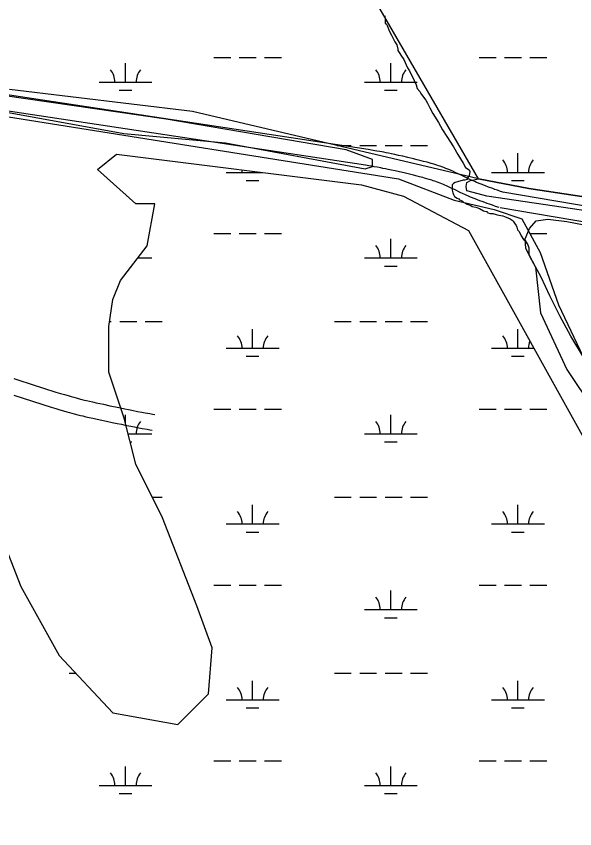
# Model space of a CAD drawing. Extents: x 3177185 to 3215018, y 812988 to 838321.
# Drawn here: x 3184994 to 3186050, y 826573 to 828111 of the extents above; entities that cross this region are included whole.
import ezdxf

# ---------------------------------------------------------------- set-up
doc = ezdxf.new("R2010")
doc.units = 0
for name, color, linetype in [('V-ROAD-CNTR', 7, 'Continuous'), ('V-SITE-VEGE', 7, 'Continuous'), ('V-TOPO-SHOR', 7, 'Continuous'), ('V-WETL-SWMP', 7, 'Continuous')]:
    doc.layers.add(name, color=color, linetype=linetype)

msp = doc.modelspace()

# ---------------------------------------------------------------- linework, layer by layer
at = {"layer": 'V-ROAD-CNTR'}
for points in [[(3185659.1, 827858.3), (3183997.9, 828109.9)], [(3185654.6, 827828.6), (3183993.4, 828080.2)], [(3185916.6, 827777.1), (3185909.9, 827779.3), (3185904.2, 827781.3), (3185899.2, 827783.1), (3185894.9, 827784.7), (3185887.2, 827787.5), (3185881.5, 827789.7), (3185872.9, 827793), (3185864.4, 827796.4), (3185860.9, 827797.8), (3185857.7, 827799.2), (3185854.6, 827800.6), (3185851.8, 827801.9), (3185846.4, 827804.4), (3185836.8, 827809.1), (3185829.4, 827812.6), (3185823.8, 827815.3), (3185819.5, 827817.3), (3185816.2, 827818.7), (3185813.6, 827819.8), (3185809.9, 827821.4), (3185806.1, 827822.9), (3185802.2, 827824.3), (3185798.6, 827825.6), (3185795.3, 827826.7), (3185792.1, 827827.8), (3185789.2, 827828.8), (3185783.6, 827830.5), (3185778.8, 827832), (3185774.5, 827833.3), (3185770.8, 827834.3), (3185764.3, 827836.1), (3185759.4, 827837.4), (3185752.1, 827839.2), (3185744.8, 827841), (3185734.2, 827843.5), (3185724.9, 827845.7), (3185716.7, 827847.5), (3185709.6, 827849), (3185703.4, 827850.3), (3185697.9, 827851.4), (3185693.1, 827852.4), (3185688.8, 827853.2), (3185681.4, 827854.6), (3185675.9, 827855.6), (3185671.7, 827856.3), (3185665.4, 827857.3), (3185659.2, 827858.3)], [(3185907, 827748.6), (3185900.2, 827750.9), (3185894.3, 827753), (3185889.1, 827754.9), (3185884.5, 827756.5), (3185876.7, 827759.4), (3185870.8, 827761.7), (3185862, 827765.1), (3185853.2, 827768.6), (3185849.3, 827770.2), (3185845.7, 827771.7), (3185842.3, 827773.2), (3185839.2, 827774.6), (3185833.5, 827777.3), (3185823.7, 827782.1), (3185816.5, 827785.6), (3185811.1, 827788.1), (3185807.2, 827789.9), (3185804.2, 827791.2), (3185802, 827792.1), (3185798.7, 827793.5), (3185795.3, 827794.8), (3185791.9, 827796.1), (3185788.6, 827797.3), (3185785.5, 827798.4), (3185782.6, 827799.4), (3185779.9, 827800.3), (3185774.7, 827801.9), (3185770.2, 827803.3), (3185766.2, 827804.4), (3185762.7, 827805.4), (3185756.5, 827807.1), (3185751.9, 827808.3), (3185744.9, 827810.1), (3185737.8, 827811.9), (3185727.4, 827814.3), (3185718.3, 827816.4), (3185710.3, 827818.2), (3185703.4, 827819.7), (3185697.3, 827820.9), (3185692, 827822), (3185687.3, 827822.9), (3185683.2, 827823.7), (3185676.1, 827825.1), (3185670.7, 827826), (3185666.7, 827826.7), (3185660.7, 827827.7), (3185654.5, 827828.7)], [(3189808.3, 827179), (3189378.4, 827254.1), (3187844, 827479.8), (3186118.3, 827743.2), (3185914.3, 827777.7)], [(3189803.2, 827149.4), (3189373.6, 827224.5), (3187839.6, 827450.1), (3186113.6, 827713.5), (3185909.3, 827748.1)], [(3184988.9, 827425.1), (3184998.4, 827422.1), (3185068.7, 827399.7), (3185077.4, 827397), (3185085, 827394.7), (3185091.6, 827392.8), (3185097.4, 827391.1), (3185102.5, 827389.7), (3185106.9, 827388.5), (3185110.8, 827387.5), (3185117.5, 827385.7), (3185122.6, 827384.5), (3185126.4, 827383.5), (3185132.1, 827382.2), (3185137.8, 827381), (3185145.1, 827379.4), (3185158.8, 827376.4), (3185170.9, 827373.8), (3185181.5, 827371.6), (3185190.7, 827369.6), (3185198.9, 827367.9), (3185206, 827366.5), (3185212.2, 827365.2), (3185223.1, 827363.1), (3185231.3, 827361.6), (3185237.4, 827360.4), (3185246.6, 827358.8), (3185251.2, 827358), (3185255.8, 827357.2)], [(3184989.4, 827393.5), (3185059.7, 827371.1), (3185068.6, 827368.3), (3185076.4, 827366), (3185083.3, 827364), (3185089.2, 827362.3), (3185094.5, 827360.8), (3185099.1, 827359.5), (3185103.1, 827358.4), (3185110.2, 827356.6), (3185115.5, 827355.3), (3185119.5, 827354.3), (3185125.5, 827353), (3185131.4, 827351.6), (3185138.8, 827350.1), (3185152.5, 827347.1), (3185164.6, 827344.5), (3185175.3, 827342.2), (3185184.6, 827340.3), (3185192.8, 827338.6), (3185200, 827337.1), (3185206.4, 827335.8), (3185217.4, 827333.6), (3185225.8, 827332.1), (3185232, 827330.9), (3185241.4, 827329.2), (3185246.2, 827328.4), (3185250.8, 827327.7)]]:
    msp.add_lwpolyline(points, dxfattribs=at)
at = {"layer": 'V-SITE-VEGE'}
for p, q in [((3185690.6, 828111.4), (3185690.6, 828109.2)), ((3185690.6, 828109.2), (3185691.8, 828105.7)), ((3185691.8, 828105.7), (3185691.8, 828100)), ((3185691.8, 828100), (3185691.8, 828097.7)), ((3185691.8, 828097.7), (3185694, 828095.4)), ((3185694, 828095.4), (3185695.2, 828093.1)), ((3185695.2, 828093.1), (3185699.7, 828081.7)), ((3185699.7, 828081.7), (3185703.2, 828074.8)), ((3185703.2, 828074.8), (3185710, 828062.2)), ((3185710, 828062.2), (3185713.4, 828056.4)), ((3185713.4, 828056.4), (3185715.7, 828048.4)), ((3185715.7, 828048.4), (3185715.7, 828046.1)), ((3185715.7, 828046.1), (3185719.1, 828040.4)), ((3185719.1, 828040.4), (3185721.4, 828036.9)), ((3185721.4, 828036.9), (3185727.1, 828028.9)), ((3185727.1, 828028.9), (3185734, 828012.9)), ((3185734, 828012.9), (3185737.4, 828007.1)), ((3185737.4, 828007.1), (3185746.5, 827988.8)), ((3185746.5, 827988.8), (3185749.9, 827980.8)), ((3185749.9, 827980.8), (3185752.2, 827973.9)), ((3185752.2, 827973.9), (3185756.8, 827968.2)), ((3185756.8, 827968.2), (3185760.2, 827962.4)), ((3185277.5, 827916), (3184968.4, 827960.8)), ((3185760.2, 827962.4), (3185768.2, 827952.1)), ((3184874.3, 827947.4), (3185196.9, 827889.1)), ((3185768.2, 827952.1), (3185771.6, 827946.4)), ((3185771.6, 827946.4), (3185776.2, 827937.2)), ((3185776.2, 827937.2), (3185781.9, 827926.9)), ((3185781.9, 827926.9), (3185792.2, 827909.7)), ((3185618, 827857.7), (3185277.5, 827916)), ((3185792.2, 827909.7), (3185800.1, 827895.9)), ((3185800.1, 827895.9), (3185808.1, 827883.3)), ((3185196.9, 827889.1), (3185389.5, 827871.2)), ((3185808.1, 827883.3), (3185820.7, 827863.8)), ((3185389.5, 827871.2), (3185653.9, 827821.8)), ((3185820.7, 827863.8), (3185828.7, 827848.9)), ((3185667.3, 827839.8), (3185618, 827857.7)), ((3185828.7, 827848.9), (3185839, 827832.9)), ((3185667.3, 827826.3), (3185667.3, 827839.8)), ((3185839, 827832.9), (3185843.5, 827824.8)), ((3185653.9, 827821.8), (3185667.3, 827826.3)), ((3185843.5, 827824.8), (3185850.4, 827820.3)), ((3185850.4, 827820.3), (3185851.5, 827816.8)), ((3185851.5, 827816.8), (3185850.4, 827808.8)), ((3185838.9, 827800.8), (3185828.6, 827797.4)), ((3185842.3, 827800.8), (3185838.9, 827800.8)), ((3185846.9, 827801.9), (3185842.3, 827800.8)), ((3185850.4, 827808.8), (3185846.9, 827804.2)), ((3185846.9, 827804.2), (3185846.9, 827801.9)), ((3185818.3, 827791.7), (3185818.2, 827781.4)), ((3185820.6, 827794), (3185818.3, 827791.7)), ((3185824, 827796.3), (3185820.6, 827794)), ((3185828.6, 827797.4), (3185824, 827796.3)), ((3185818.2, 827781.4), (3185819.4, 827776.8)), ((3185819.4, 827776.8), (3185820.5, 827773.4)), ((3185820.5, 827773.4), (3185822.8, 827769.9)), ((3185822.8, 827769.9), (3185827.4, 827766.5)), ((3185827.4, 827766.5), (3185830.8, 827765.3)), ((3185830.8, 827765.3), (3185831.9, 827763)), ((3185831.9, 827763), (3185835.4, 827761.9)), ((3185835.4, 827761.9), (3185837.7, 827760.7)), ((3185837.7, 827760.7), (3185840, 827758.4)), ((3185840, 827758.4), (3185843.4, 827757.3)), ((3185843.4, 827757.3), (3185846.8, 827755)), ((3185846.8, 827755), (3185853.7, 827752.7)), ((3185853.7, 827752.7), (3185856, 827750.4)), ((3185856, 827750.4), (3185862.8, 827749.2)), ((3185862.8, 827749.2), (3185869.7, 827746.9)), ((3185869.7, 827746.9), (3185877.7, 827742.3)), ((3185877.7, 827742.3), (3185882.3, 827741.2)), ((3185882.3, 827741.2), (3185884.6, 827741.2)), ((3185884.6, 827741.2), (3185885.7, 827738.9)), ((3185885.7, 827738.9), (3185890.3, 827737.7)), ((3185890.3, 827737.7), (3185894.9, 827737.7)), ((3185894.9, 827737.7), (3185901.7, 827735.4)), ((3185901.7, 827735.4), (3185906.3, 827734.3)), ((3185906.3, 827734.3), (3185914.3, 827733.1)), ((3185914.3, 827733.1), (3185920.1, 827730.8)), ((3185920.1, 827730.8), (3185928.1, 827727.3)), ((3185928.1, 827727.3), (3185931.5, 827725)), ((3185931.5, 827725), (3185933.8, 827722.7)), ((3185933.8, 827722.7), (3185936.1, 827719.3)), ((3185936.1, 827719.3), (3185939.5, 827714.7)), ((3185939.5, 827714.7), (3185940.6, 827711.3)), ((3185940.6, 827711.3), (3185941.8, 827706.7)), ((3185941.8, 827706.7), (3185945.2, 827703.3)), ((3185945.2, 827703.3), (3185948.6, 827695.2)), ((3185948.6, 827695.2), (3185953.2, 827688.4)), ((3185953.2, 827688.4), (3185956.6, 827686.1)), ((3185956.6, 827686.1), (3185960, 827680.3)), ((3185960, 827680.3), (3185961.2, 827678)), ((3185961.2, 827678), (3185963.5, 827672.3)), ((3185963.5, 827672.3), (3185963.4, 827659.7)), ((3185963.4, 827659.7), (3185975.6, 827635.8)), ((3185975.6, 827635.8), (3185985.6, 827549.3)), ((3185985.6, 827549.3), (3186035.1, 827442)), ((3186035.1, 827442), (3186101, 827343.4))]:
    msp.add_line(p, q, dxfattribs=at)
at = {"layer": 'V-TOPO-SHOR'}
for points in [[(3185867.9, 827803.1), (3185571.4, 828315.4), (3185367.7, 828664.6)], [(3183883.7, 828094.3), (3185716.9, 827803.3), (3185821.7, 827762.6)], [(3186761.8, 827640.2), (3185883.5, 827770.2), (3185857.7, 827777.3), (3185846, 827780.4), (3185844.4, 827788.3), (3185846, 827796.1), (3185853, 827800), (3185867.9, 827803.1), (3185963.2, 827784.9), (3186686, 827675.6)], [(3185821.7, 827762.6), (3185897.4, 827745.1), (3185949.7, 827727.6), (3185984.7, 827663.6), (3186019.6, 827564.7), (3186072, 827454.1), (3186141.8, 827349.3), (3186223.3, 827192.2), (3186269.8, 827116.6), (3186269.8, 827075.8), (3186264, 827035.1), (3186275.6, 827000.2), (3186368.8, 826843), (3186461.9, 826709.2), (3186496.8, 826616), (3186520.1, 826569.5)]]:
    msp.add_lwpolyline(points, dxfattribs=at)
at = {"layer": 'V-WETL-SWMP'}
for p, q in [((3185367.4, 828032.6), (3185399.4, 828032.6)), ((3185415.4, 828032.6), (3185447.4, 828032.6)), ((3185463.4, 828032.6), (3185495.4, 828032.6)), ((3185869.3, 828032.6), (3185901.3, 828032.6)), ((3185917.3, 828032.6), (3185949.3, 828032.6)), ((3185965.3, 828032.6), (3185997.3, 828032.6)), ((3185200.3, 827986.1), (3185200.3, 828022.1)), ((3185702.3, 827986.1), (3185702.3, 828022.1)), ((3185150.3, 827986.1), (3185250.3, 827986.1)), ((3185652.3, 827986.1), (3185752.3, 827986.1)), ((3185188.3, 827970.7), (3185212.3, 827970.7)), ((3185690.3, 827970.7), (3185714.3, 827970.7)), ((3185600.6, 827866.1), (3185627.4, 827866.1)), ((3185643.4, 827866.1), (3185675.4, 827866.1)), ((3185691.4, 827866.1), (3185723.4, 827866.1)), ((3185739.4, 827866.1), (3185771.4, 827866.1)), ((3185147.3, 827820.8), (3185183.5, 827849.8)), ((3185183.5, 827849.8), (3185646.5, 827791.8)), ((3185942.7, 827815.3), (3185942.7, 827851.3)), ((3185219.6, 827755.6), (3185147.3, 827820.8)), ((3185390.8, 827815.3), (3185459, 827815.3)), ((3185440.8, 827815.3), (3185440.8, 827817.6)), ((3185892.7, 827815.3), (3185992.7, 827815.3)), ((3185428.8, 827799.9), (3185452.8, 827799.9)), ((3185930.7, 827799.9), (3185954.7, 827799.9)), ((3185646.5, 827791.8), (3185726.1, 827770.1)), ((3185726.1, 827770.1), (3185849.1, 827705)), ((3185255.8, 827755.6), (3185219.6, 827755.6)), ((3185241.3, 827676), (3185255.8, 827755.6)), ((3185367.4, 827699.9), (3185399.4, 827699.9)), ((3185415.4, 827699.9), (3185447.4, 827699.9)), ((3185463.4, 827699.9), (3185495.4, 827699.9)), ((3185849.1, 827705), (3186464.1, 826597)), ((3185965.3, 827699.9), (3185997.3, 827699.9)), ((3185190.7, 827610.8), (3185241.3, 827676)), ((3185702.3, 827653.4), (3185702.3, 827689.4)), ((3185223.8, 827653.4), (3185250.3, 827653.4)), ((3185652.3, 827653.4), (3185752.3, 827653.4)), ((3185211.8, 827638), (3185212.3, 827638)), ((3185690.3, 827638), (3185714.3, 827638)), ((3185176.2, 827574.6), (3185190.7, 827610.8)), ((3185169, 827523.9), (3185176.2, 827574.6)), ((3185169, 827437), (3185169, 827523.9)), ((3185170.3, 827533.4), (3185173.5, 827533.4)), ((3185189.5, 827533.4), (3185221.5, 827533.4)), ((3185237.5, 827533.4), (3185269.5, 827533.4)), ((3185595.4, 827533.4), (3185627.4, 827533.4)), ((3185643.4, 827533.4), (3185675.4, 827533.4)), ((3185691.4, 827533.4), (3185723.4, 827533.4)), ((3185739.4, 827533.4), (3185771.4, 827533.4)), ((3185440.8, 827482.6), (3185440.8, 827518.6)), ((3185942.7, 827482.6), (3185942.7, 827518.6)), ((3185390.8, 827482.6), (3185490.8, 827482.6)), ((3185892.7, 827482.6), (3185972.5, 827482.6)), ((3185428.8, 827467.2), (3185452.8, 827467.2)), ((3185930.7, 827467.2), (3185954.7, 827467.2)), ((3185197.9, 827350.1), (3185169, 827437)), ((3185200.3, 827340.5), (3185200.3, 827356.8)), ((3185367.4, 827367.2), (3185399.4, 827367.2)), ((3185415.4, 827367.2), (3185447.4, 827367.2)), ((3185463.4, 827367.2), (3185495.4, 827367.2)), ((3185702.3, 827320.8), (3185702.3, 827356.8)), ((3185869.3, 827367.2), (3185901.3, 827367.2)), ((3185917.3, 827367.2), (3185949.3, 827367.2)), ((3185965.3, 827367.2), (3185997.3, 827367.2)), ((3185219.6, 827263.2), (3185197.9, 827350.1)), ((3185205.3, 827320.8), (3185250.3, 827320.8)), ((3185652.3, 827320.8), (3185752.3, 827320.8)), ((3185209.1, 827305.3), (3185212.3, 827305.3)), ((3185690.3, 827305.3), (3185714.3, 827305.3)), ((3185270.3, 827161.8), (3185219.6, 827263.2)), ((3185250.9, 827200.7), (3185269.5, 827200.7)), ((3185595.4, 827200.7), (3185627.4, 827200.7)), ((3185643.4, 827200.7), (3185675.4, 827200.7)), ((3185691.4, 827200.7), (3185723.4, 827200.7)), ((3185739.4, 827200.7), (3185771.4, 827200.7)), ((3185440.8, 827150), (3185440.8, 827186)), ((3185942.7, 827150), (3185942.7, 827186)), ((3185335.4, 826995.3), (3185270.3, 827161.8)), ((3184959.2, 827140.1), (3185002.6, 827031.5)), ((3185390.8, 827150), (3185490.8, 827150)), ((3185892.7, 827150), (3185992.7, 827150)), ((3185428.8, 827134.5), (3185452.8, 827134.5)), ((3185930.7, 827134.5), (3185954.7, 827134.5)), ((3185002.6, 827031.5), (3185074.9, 826901.1)), ((3185367.4, 827034.5), (3185399.4, 827034.5)), ((3185415.4, 827034.5), (3185447.4, 827034.5)), ((3185463.4, 827034.5), (3185495.4, 827034.5)), ((3185869.3, 827034.5), (3185901.3, 827034.5)), ((3185917.3, 827034.5), (3185949.3, 827034.5)), ((3185965.3, 827034.5), (3185997.3, 827034.5)), ((3185702.3, 826988.1), (3185702.3, 827024.1)), ((3185364.3, 826915.6), (3185335.4, 826995.3)), ((3185652.3, 826988.1), (3185752.3, 826988.1)), ((3185690.3, 826972.7), (3185714.3, 826972.7)), ((3185357.1, 826828.7), (3185364.3, 826915.6)), ((3185074.9, 826901.1), (3185176.2, 826792.5)), ((3185093.5, 826868), (3185105.8, 826868)), ((3185595.4, 826868), (3185627.4, 826868)), ((3185643.4, 826868), (3185675.4, 826868)), ((3185691.4, 826868), (3185723.4, 826868)), ((3185739.4, 826868), (3185771.4, 826868)), ((3185440.8, 826817.3), (3185440.8, 826853.3)), ((3185942.7, 826817.3), (3185942.7, 826853.3)), ((3185299.2, 826770.8), (3185357.1, 826828.7)), ((3185390.8, 826817.3), (3185490.8, 826817.3)), ((3185892.7, 826817.3), (3185992.7, 826817.3)), ((3185428.8, 826801.9), (3185452.8, 826801.9)), ((3185930.7, 826801.9), (3185954.7, 826801.9)), ((3185176.2, 826792.5), (3185299.2, 826770.8)), ((3185367.4, 826701.9), (3185399.4, 826701.9)), ((3185415.4, 826701.9), (3185447.4, 826701.9)), ((3185463.4, 826701.9), (3185495.4, 826701.9)), ((3185869.3, 826701.9), (3185901.3, 826701.9)), ((3185917.3, 826701.9), (3185949.3, 826701.9)), ((3185965.3, 826701.9), (3185997.3, 826701.9)), ((3185200.3, 826655.4), (3185200.3, 826691.4)), ((3185702.3, 826655.4), (3185702.3, 826691.4)), ((3185150.3, 826655.4), (3185250.3, 826655.4)), ((3185652.3, 826655.4), (3185752.3, 826655.4)), ((3185188.3, 826640), (3185212.3, 826640)), ((3185690.3, 826640), (3185714.3, 826640))]:
    msp.add_line(p, q, dxfattribs=at)
for points in [[(3186686, 827675.6), (3185963.2, 827784.9), (3185867.9, 827803.1), (3185326.8, 827930.6), (3184981.2, 827972.1)], [(3186066.6, 827465.5), (3186042.6, 827505.6), (3186022.1, 827543.9), (3186002.7, 827581.4), (3185986.3, 827617.1), (3185968.7, 827649), (3185957.8, 827671.3), (3185956, 827689.6), (3185964.4, 827709), (3185977.4, 827723.4), (3185999.1, 827726.5), (3186035.3, 827722.4), (3186068.2, 827716.3)]]:
    msp.add_lwpolyline(points, dxfattribs=at)
for centre, start, end in [((3185145.1, 827986.6), 359.2282, 40.7718), ((3185255.6, 827986.6), 139.2282, 180.7718), ((3185647, 827986.6), 359.2282, 40.7718), ((3185757.5, 827986.6), 139.2282, 180.7718), ((3185887.5, 827815.8), 359.2282, 40.7718), ((3185998, 827815.8), 139.2282, 180.7718), ((3185385.6, 827815.8), 359.2282, 7.0698), ((3185647, 827653.9), 359.2282, 40.7718), ((3185757.5, 827653.9), 139.2282, 180.7718), ((3185385.6, 827483.1), 359.2282, 40.7718), ((3185496.1, 827483.1), 139.2282, 180.7718), ((3185887.5, 827483.1), 359.2282, 40.7718), ((3185998, 827483.1), 158.6733, 180.7718), ((3185255.6, 827321.2), 139.2282, 180.7718), ((3185647, 827321.2), 359.2282, 40.7718), ((3185757.5, 827321.2), 139.2282, 180.7718), ((3185385.6, 827150.4), 359.2282, 40.7718), ((3185496.1, 827150.4), 139.2282, 180.7718), ((3185887.5, 827150.4), 359.2282, 40.7718), ((3185998, 827150.4), 139.2282, 180.7718), ((3185647, 826988.6), 359.2282, 40.7718), ((3185757.5, 826988.6), 139.2282, 180.7718), ((3185385.6, 826817.8), 359.2282, 40.7718), ((3185496.1, 826817.8), 139.2282, 180.7718), ((3185887.5, 826817.8), 359.2282, 40.7718), ((3185998, 826817.8), 139.2282, 180.7718), ((3185145.1, 826655.9), 359.2282, 40.7718), ((3185255.6, 826655.9), 139.2282, 180.7718), ((3185647, 826655.9), 359.2282, 40.7718), ((3185757.5, 826655.9), 139.2282, 180.7718)]:
    msp.add_arc(centre, 35.2, start, end, dxfattribs=at)

doc.saveas('drawing.dxf')
